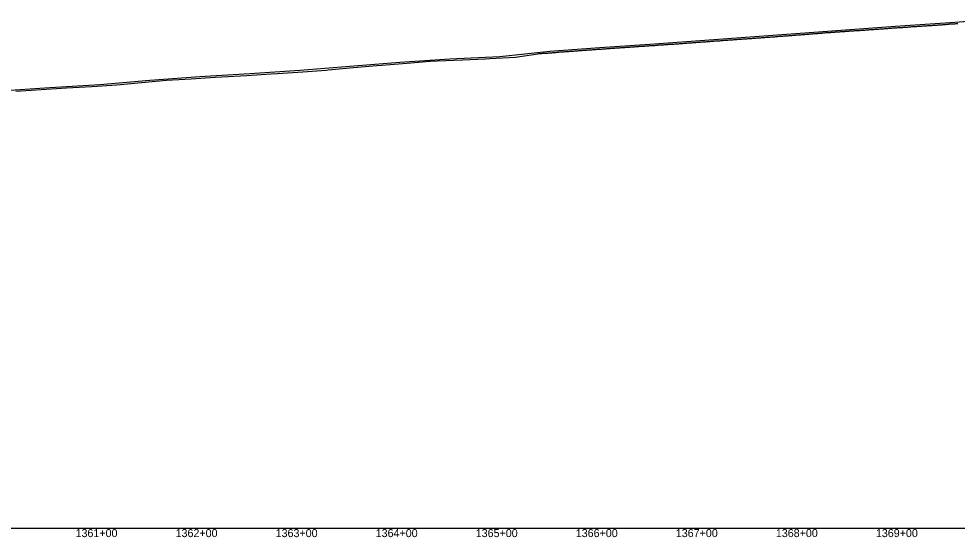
# Model space of a CAD drawing. Extents: x -3793 to 50787, y -1075 to 6138.
# Drawn here: x 23458 to 24396, y -1009 to -491 of the extents above; entities that cross this region are included whole.
import ezdxf

# ---------------------------------------------------------------- set-up
doc = ezdxf.new("R2010")
doc.units = 0
for name, color, linetype in [('RD_DDB_Profile_EX', 7, 'Continuous'), ('RD_DDB_Profile_PR', 7, 'Continuous'), ('RD_DDB_StaTX', 7, 'Continuous'), ('RD_GPK_Profile_Cell', 7, 'Continuous')]:
    doc.layers.add(name, color=color, linetype=linetype)

msp = doc.modelspace()

# ---------------------------------------------------------------- linework, layer by layer
at = {"layer": 'RD_DDB_Profile_EX'}
for points in [[(24344.296708, -499.505535), (24345.294432, -499.40856), (24346.295495, -499.363915), (24347.289644, -499.31326), (24348.294288, -499.256895), (24349.296697, -499.112115), (24350.293087, -499.00501), (24351.294172, -499.02028), (24352.288299, -498.974595), (24353.292988, -498.863295), (24354.287103, -498.76758), (24355.291811, -498.71134), (24356.293816, -498.6117), (24357.287921, -498.561065), (24358.292645, -498.554925), (24359.286351, -498.504485), (24360.28747, -498.495075), (24361.289864, -498.34525), (24362.287185, -498.25299), (24363.288314, -498.158045), (24364.29032, -498.1036), (24365.283525, -498.05293), (24366.289164, -497.96127), (24367.290297, -497.9473), (24368.283994, -497.94215), (24369.289642, -497.84579), (24370.291163, -497.7459), (24371.284853, -497.65488), (24372.285996, -497.650455), (24373.283337, -497.639285), (24374.284865, -497.498695), (24375.286869, -497.40836), (24376.280553, -497.312565), (24377.285372, -497.24745), (24378.287749, -497.19765), (24379.280582, -497.14717), (24380.282586, -497.056735), (24381.287425, -496.95092), (24382.281469, -496.854915), (24383.283474, -496.759855), (24384.288327, -496.70406), (24385.281995, -496.6946), (24386.283537, -496.558305), (24387.277204, -496.462385), (24388.282896, -496.31566), (24389.284078, -496.302525), (24390.278104, -496.256435), (24391.279288, -496.15674), (24392.28463, -496.06018), (24393.278289, -496.055315), (24394.27993, -495.951395), (24395.282386, -495.888575), (24396.279386, -495.878145)], [(24244.340671, -506.661265), (24245.335315, -506.576215), (24246.339061, -506.48318), (24247.333117, -506.432895), (24248.335077, -506.348035), (24249.338857, -506.24727), (24250.332906, -506.17457), (24251.338095, -506.13144), (24252.332131, -506.003305), (24253.332723, -505.953305), (24254.33793, -505.93792), (24255.331959, -505.75953), (24256.332567, -505.71684), (24257.329845, -505.65109), (24258.331813, -505.601175), (24259.333781, -505.49402), (24260.329725, -505.40005), (24261.331694, -505.26444), (24262.325702, -505.16406), (24263.32963, -505.113175), (24264.331601, -505.020355), (24265.328887, -504.969), (24266.330861, -504.86911), (24267.323553, -504.81166), (24268.328828, -504.760865), (24269.330802, -504.71791), (24270.324783, -504.63135), (24271.328792, -504.53033), (24272.322765, -504.47991), (24273.324742, -504.38004), (24274.320768, -504.27848), (24275.322746, -504.228615), (24276.324724, -504.17875), (24277.322013, -504.13399), (24278.322751, -504.077345), (24279.316704, -503.9403), (24280.322026, -503.845935), (24281.324008, -503.7961), (24282.320788, -503.77091), (24283.322771, -503.69085), (24284.314983, -503.600975), (24285.320331, -503.506415), (24286.321808, -503.456795), (24287.315742, -503.41281), (24288.320596, -503.31833), (24289.314521, -503.22425), (24290.316005, -503.224675), (24291.321372, -503.210585), (24292.314794, -503.06669), (24293.320169, -502.934595), (24294.313586, -502.92789), (24295.315573, -502.834475), (24296.312382, -502.782575), (24297.31437, -502.77651), (24298.319273, -502.71919), (24299.313171, -502.618665), (24300.31516, -502.568885), (24301.311975, -502.42951), (24302.313965, -502.379755), (24303.310782, -502.36561), (24304.312774, -502.278125), (24305.314286, -502.178585), (24306.311586, -502.17042), (24307.313103, -502.10866), (24308.310401, -501.96886), (24309.311924, -501.913265), (24310.30579, -501.86276), (24311.310747, -501.82376), (24312.312742, -501.756015), (24313.309574, -501.660295), (24314.31157, -501.52243), (24315.304959, -501.510235), (24316.310401, -501.50318), (24317.303786, -501.40877), (24318.309236, -501.26345), (24319.302451, -501.262655), (24320.30445, -501.162915), (24321.309297, -501.088375), (24322.303125, -501.049455), (24323.307541, -500.90397), (24324.300759, -500.84756), (24325.302759, -500.79212), (24326.299462, -500.734565), (24327.301463, -500.684795), (24328.306372, -500.62801), (24329.300175, -500.48872), (24330.304666, -500.43762), (24331.298894, -500.298015), (24332.299885, -500.298195), (24333.297621, -500.27998), (24334.298624, -500.224725), (24335.304583, -500.13442), (24336.297371, -499.994655), (24337.299374, -499.950295), (24338.296125, -499.89821), (24339.298129, -499.8038), (24340.294885, -499.796425), (24341.29689, -499.701955), (24342.298345, -499.65724), (24343.295657, -499.610485), (24344.296708, -499.505535)], [(24044.419298, -521.07203), (24045.415188, -520.96001), (24046.417947, -520.89759), (24047.420366, -520.760035), (24048.416252, -520.759705), (24049.416451, -520.67199), (24050.418873, -520.61113), (24051.419051, -520.535255), (24052.414964, -520.47314), (24053.417388, -520.42401), (24054.420121, -520.334915), (24055.41603, -520.26109), (24056.418454, -520.23837), (24057.418626, -520.150705), (24058.421042, -520.05148), (24059.41472, -519.962775), (24060.417139, -519.87546), (24061.419558, -519.83824), (24062.415788, -519.774275), (24063.418207, -519.71329), (24064.420626, -519.626005), (24065.421572, -519.549985), (24066.419275, -519.448485), (24067.419432, -519.38731), (24068.417135, -519.350495), (24069.413054, -519.288405), (24070.415788, -519.26424), (24071.41091, -519.149525), (24072.414441, -519.11004), (24073.409552, -519.06013), (24074.414533, -518.9212), (24075.409985, -518.858025), (24076.413178, -518.79685), (24077.410828, -518.695605), (24078.411053, -518.64618), (24079.409466, -518.594535), (24080.411893, -518.49532), (24081.407344, -518.46667), (24082.412344, -518.454675), (24083.405986, -518.38145), (24084.41099, -518.314845), (24085.406032, -518.21494), (24086.409636, -518.141155), (24087.404666, -518.09124), (24088.409672, -518.007025), (24089.4033, -517.96779), (24090.40831, -517.90075), (24091.405898, -517.82724), (24092.406208, -517.75557), (24093.404528, -517.73217), (24094.404851, -517.65468), (24095.402431, -517.53654), (24096.405591, -517.38196), (24097.401065, -517.33091), (24098.406094, -517.241375), (24099.401054, -517.219675), (24100.404733, -517.208115), (24101.399681, -517.108155), (24102.402654, -517.057695), (24103.398307, -516.96827), (24104.403342, -516.878605), (24105.396225, -516.78923), (24106.393749, -516.72759), (24107.39949, -516.67691), (24108.392371, -516.57682), (24109.397416, -516.486935), (24110.393004, -516.39722), (24111.396043, -516.386095), (24112.390927, -516.34662), (24113.39467, -516.295665), (24114.389541, -516.19572), (24115.393297, -516.115445), (24116.391445, -516.06384), (24117.391924, -516.01441), (24118.39006, -515.912805), (24119.391225, -515.783425), (24120.391709, -515.734065), (24121.38722, -515.733755), (24122.391018, -515.642675), (24123.39345, -515.54356), (24124.387007, -515.432865), (24125.389442, -515.433705), (24126.390601, -515.324845), (24127.393712, -515.23565), (24128.386594, -515.185485), (24129.387748, -515.135815), (24130.390859, -515.04667), (24131.39132, -514.97689), (24132.386856, -514.92651), (24133.388004, -514.837125), (24134.393074, -514.736325), (24135.394221, -514.66607), (24136.387793, -514.575745), (24137.390214, -514.537055), (24138.391357, -514.477055), (24139.386897, -514.386985), (24140.387351, -514.267105), (24141.390463, -514.167625), (24142.391599, -514.157535), (24143.386463, -514.11799), (24144.387597, -514.05788)], [(24144.387597, -514.05788), (24145.388728, -513.95815), (24146.391142, -513.919505), (24147.387384, -513.81726), (24148.390494, -513.72814), (24149.390928, -513.637275), (24150.394039, -513.53771), (24151.387624, -513.437215), (24152.38805, -513.37739), (24153.391161, -513.30688), (24154.392281, -513.21755), (24155.387162, -513.178085), (24156.388281, -513.11782), (24157.391397, -513.0182), (24158.384283, -513.01809), (24159.38807, -512.877495), (24160.39118, -512.838365), (24161.391585, -512.77847), (24162.387179, -512.678185), (24163.388295, -512.56791), (24164.390697, -512.558075), (24165.391805, -512.51882), (24166.385408, -512.428905), (24167.387807, -512.32965), (24168.388911, -512.31928), (24169.392026, -512.18784), (24170.384914, -512.11656), (24171.388032, -512.066815), (24172.391811, -511.93723), (24173.384701, -511.88714), (24174.387812, -511.82687), (24175.388914, -511.766435), (24176.391303, -511.648795), (24177.384916, -511.598415), (24178.390713, -511.54768), (24179.383602, -511.487045), (24180.385426, -511.42641), (24181.385975, -511.336455), (24182.381746, -511.224155), (24183.383583, -511.124075), (24184.384175, -511.07365), (24185.381223, -511.02223), (24186.381845, -510.93197), (24187.382479, -510.85177), (24188.376775, -510.80112), (24189.380209, -510.759515), (24190.380883, -510.73913), (24191.375164, -510.638545), (24192.375851, -510.547975), (24193.371776, -510.45699), (24194.373648, -510.416675), (24195.374372, -510.30663), (24196.36749, -510.26554), (24197.372222, -510.174225), (24198.372981, -510.15481), (24199.366111, -510.05411), (24200.367997, -509.92301), (24201.371674, -509.871775), (24202.364816, -509.78028), (24203.36671, -509.720955), (24204.367521, -509.67063), (24205.3636, -509.628125), (24206.365501, -509.57811), (24207.358654, -509.48638), (24208.36246, -509.43503), (24209.364368, -509.29403), (24210.357531, -509.24312), (24211.35841, -509.183845), (24212.363307, -509.13286), (24213.356479, -509.08203), (24214.359035, -508.97304), (24215.359303, -508.864165), (24216.355496, -508.771285), (24217.357418, -508.6713), (24218.358351, -508.62103), (24219.352522, -508.57919), (24220.356505, -508.51942), (24221.350661, -508.40198), (24222.351622, -508.343285), (24223.351964, -508.31018), (24224.349798, -508.21716), (24225.350166, -508.15037), (24226.352717, -508.0586), (24227.345299, -508.00812), (24228.350933, -507.93245), (24229.35133, -507.82417), (24230.344537, -507.740125), (24231.349588, -507.63134), (24232.350617, -507.57307), (24233.344737, -507.47281), (24234.345773, -507.40653), (24235.343015, -507.34792), (24236.344067, -507.247835), (24237.347687, -507.155365), (24238.342376, -507.112965), (24239.342858, -507.04721), (24240.3407, -506.95439), (24241.341204, -506.86992), (24242.343741, -506.769855), (24243.340142, -506.711275), (24244.340671, -506.661265)], [(23454.694379, -563.405385), (23479.842922, -561.864225), (23505.293255, -560.25784), (23530.41857, -558.727195), (23555.552974, -557.21316), (23580.192039, -554.933525), (23605.344754, -552.599005), (23629.948337, -550.982545), (23653.748994, -549.429035), (23660.60432, -549.05219), (23685.631999, -547.649615), (23709.574107, -546.278415), (23716.127929, -545.80864), (23741.350598, -544.03133), (23764.753987, -542.409775), (23766.935367, -542.2461), (23792.099134, -539.901795), (23815.44804, -537.71244), (23820.323546, -537.371695), (23845.480046, -535.443115), (23868.790229, -533.626365), (23875.961962, -533.276155), (23901.116409, -532.170035), (23924.013823, -531.179365), (23928.536986, -530.89512), (23953.885503, -529.351975), (23976.40316, -526.005775), (23977.423247, -525.955), (23978.42569, -525.867295), (23979.419322, -525.843885), (23980.421768, -525.744695), (23981.425321, -525.654885), (23982.42038, -525.604975), (23983.421394, -525.505175), (23984.416456, -525.405265), (23985.422182, -525.404225), (23986.422454, -525.343475), (23987.417512, -525.166335), (23988.418528, -525.12794), (23989.423514, -525.10454), (23990.417143, -525.003975), (23991.419587, -524.91621), (23992.420601, -524.81642), (23993.418202, -524.73103), (23994.420645, -524.68179), (23995.421662, -524.59334), (23996.416719, -524.504805), (23997.420285, -524.414855), (23998.422723, -524.327105), (23999.416353, -524.276485), (24000.418794, -524.17743), (24001.414228, -524.1031), (24002.417413, -524.053525), (24003.419854, -523.95437), (24004.413482, -523.903815), (24005.418473, -523.85321), (24006.419499, -523.73731), (24007.414541, -523.687415), (24008.415565, -523.642385), (24009.420561, -523.58053), (24010.413443, -523.49169), (24011.416626, -523.43079), (24012.419064, -523.342885), (24013.412693, -523.24236), (24014.415135, -523.193155), (24015.416151, -523.14334), (24016.421145, -523.042775), (24017.414028, -522.942655), (24018.417213, -522.893045), (24019.417472, -522.83224), (24020.413283, -522.743315), (24021.415722, -522.655525), (24022.416731, -522.59429), (24023.419164, -522.533605), (24024.414606, -522.443605), (24025.417794, -522.393995), (24026.41804, -522.33313), (24027.413867, -522.27141), (24028.414113, -522.18338), (24029.417304, -522.12226), (24030.419734, -522.02295), (24031.415938, -521.98273), (24032.418368, -521.88347), (24033.418602, -521.78401), (24034.413681, -521.7456), (24035.416877, -521.65751), (24036.417101, -521.546555), (24037.419526, -521.53573), (24038.413181, -521.48524), (24039.418167, -521.40781), (24040.420592, -521.35864), (24041.414246, -521.269645), (24042.416674, -521.22052), (24043.419101, -521.15974), (24044.419298, -521.07203)]]:
    msp.add_lwpolyline(points, dxfattribs=at)
at = {"layer": 'RD_DDB_Profile_PR'}
msp.add_lwpolyline([(23438.47, -563.0435), (23488.47, -559.72), (23538.47, -556.6425), (23588.47, -552.5655), (23638.47, -548.8265), (23688.47, -545.887), (23738.47, -542.6345), (23788.47, -538.64), (23838.47, -534.3805), (23888.47, -531.126), (23938.47, -528.6905), (23988.47, -523.527), (24038.47, -519.881), (24088.47, -516.4045), (24138.47, -512.87), (24188.47, -509.1975), (24238.47, -505.5045), (24288.47, -501.7045), (24338.47, -498.282), (24388.47, -494.713), (24438.47, -491.146)], dxfattribs=at)
at = {"layer": 'RD_GPK_Profile_Cell'}
msp.add_line((1000, -1000), (46610.921919, -1000), dxfattribs=at)

# ---------------------------------------------------------------- texts
at = {"layer": 'RD_DDB_StaTX'}
for s, p in [('1361+00', (23514.263622, -1009)), ('1361+00', (23514.265471, -1009)), ('1362+00', (23614.263622, -1009)), ('1362+00', (23614.265471, -1009)), ('1363+00', (23714.263622, -1009)), ('1363+00', (23714.265471, -1009)), ('1364+00', (23814.263622, -1009)), ('1364+00', (23814.265471, -1009)), ('1365+00', (23914.263622, -1009)), ('1365+00', (23914.265471, -1009)), ('1366+00', (24014.263622, -1009)), ('1366+00', (24014.265471, -1009)), ('1367+00', (24114.263622, -1009)), ('1367+00', (24114.265471, -1009)), ('1368+00', (24214.263622, -1009)), ('1368+00', (24214.265471, -1009)), ('1369+00', (24314.263622, -1009)), ('1369+00', (24314.265471, -1009))]:
    msp.add_text(s, height=8, dxfattribs=at).set_placement(p)

doc.saveas('drawing.dxf')
